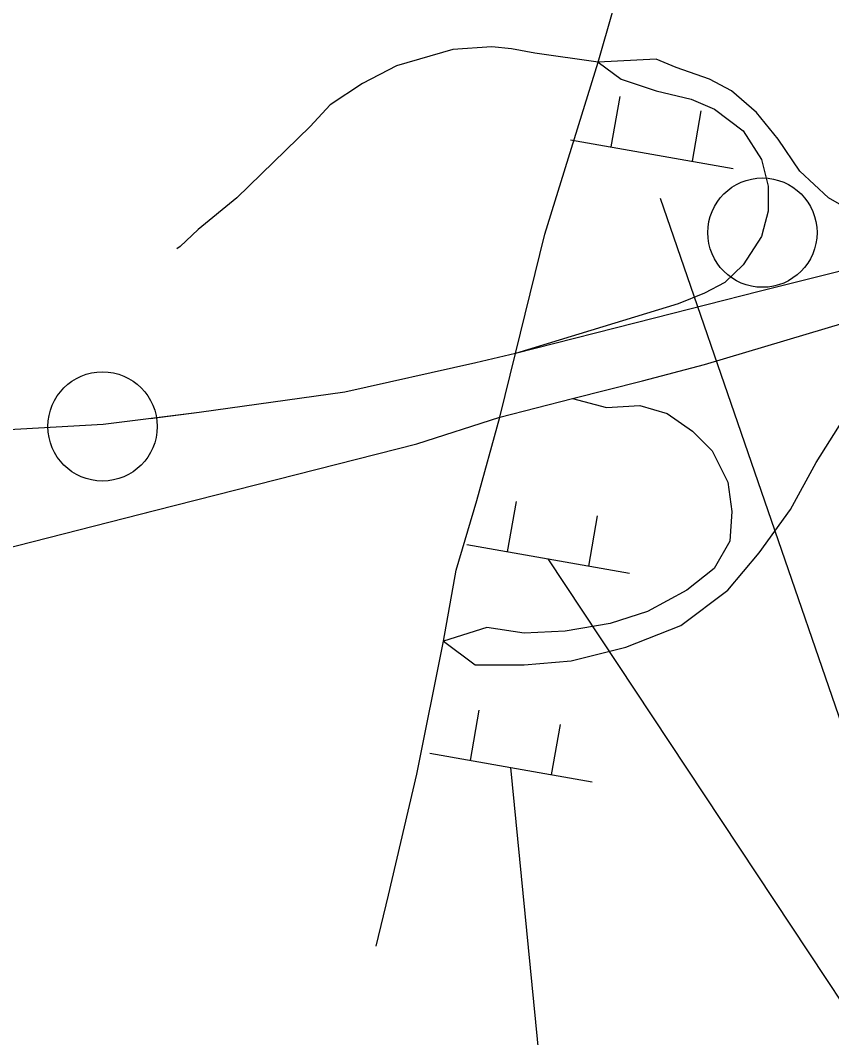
# Model space of a CAD drawing. Extents: x 886234 to 968767, y 455416 to 684046.
# Drawn here: x 914565 to 916236, y 512432 to 514526 of the extents above; entities that cross this region are included whole.
import ezdxf

# ---------------------------------------------------------------- set-up
doc = ezdxf.new("R2010")
doc.units = 0
doc.layers.add('TC DEV SIGN', color=7, linetype='Continuous')
doc.layers.add('TC LABEL TEXT', color=7, linetype='Continuous')

msp = doc.modelspace()

# ---------------------------------------------------------------- linework, layer by layer
at = {"layer": 'TC DEV SIGN'}
for p, q in [((915782, 514265.8), (915800.3, 514369.5)), ((915949.3, 514236.4), (915967.5, 514340)), ((915698.4, 514280.6), (915865.6, 514251.1)), ((915865.6, 514251.1), (916032.9, 514221.6)), ((915568.4, 513432.6), (915586.7, 513536.3)), ((915735.6, 513403.1), (915753.9, 513506.8)), ((915484.8, 513447.4), (915652, 513417.9)), ((915652, 513417.9), (915819.3, 513388.4)), ((915491.8, 513003.2), (915510.1, 513106.8)), ((915659, 512973.7), (915677.3, 513077.3)), ((915408.2, 513017.9), (915575.4, 512988.4)), ((915575.4, 512988.4), (915742.7, 512958.9))]:
    msp.add_line(p, q, dxfattribs=at)
at = {"layer": 'TC LABEL TEXT'}
msp.add_line((915552.6, 513709.9), (915584.5, 513840.9), dxfattribs=at)
for points in [[(915755, 514440), (915874.8, 514857.4), (915981.8, 515319.3), (916004.3, 515422.6), (916157.1, 515840.2), (916240.5, 515973.7), (916355.4, 516122), (916462.9, 516218.4), (916590.8, 516314.7), (916744.7, 516400)], [(915755, 514440), (915624.7, 514459), (915576.7, 514467.7), (915535.9, 514472.1), (915455.9, 514466.3), (915339.4, 514432.8), (915269.5, 514396.4), (915202.8, 514352.8), (915161.9, 514307.7), (915010.8, 514160.8), (914931, 514095.6), (914893.7, 514060.7), (914887.1, 514056.3)], [(915584.5, 513840.9), (915645.5, 514086.1), (915755, 514440)], [(916686.2, 514123.6), (916455.5, 514094.6), (916356.3, 514102.4), (916292.5, 514124.8), (916229.7, 514161), (916170.5, 514216.1), (916125.7, 514281.5), (916081, 514336.6), (916029.4, 514381.4), (915984.7, 514405.5), (915915.8, 514429.6), (915874.5, 514446.8), (915755, 514440)], [(915755, 514440), (915802.3, 514405.5), (915874.5, 514381.4), (915946.8, 514364.2), (915995, 514343.5), (916053.5, 514298.8), (916091.3, 514240.2), (916105.1, 514185.1), (916105.1, 514133.4), (916095.4, 514097.1)], [(916363.7, 512993.5), (916285.7, 512993.1), (915883.6, 514159.5)], [(916686.2, 514123.6), (916412.6, 514049.8), (916087, 513968.4), (915871.1, 513913.5), (915584.5, 513840.9)], [(916095.4, 514097.1), (916091.3, 514081.8), (916053.5, 514023.2), (916016.3, 513986.9), (915974.3, 513964.7), (915919.9, 513943.2), (915584.5, 513840.9)], [(915436.8, 513248.6), (915501.4, 513200.1), (915602.4, 513200.1), (915699.3, 513208.2), (915812.3, 513236.5), (915925.4, 513281), (916022.3, 513353.7), (916086.9, 513430.5), (916151.5, 513519.4), (916204, 513616.4), (916260.5, 513705.3), (916313, 513778), (916385.7, 513838.6), (916514.3, 513916.7), (916720.8, 514000.3), (916800.3, 514044.5)], [(915702.4, 513747.8), (915846.4, 513784.3), (915973.8, 513817.9), (916432.1, 513954.2), (916800.3, 514044.5)], [(915584.5, 513840.9), (915503.1, 513821.5), (915233.1, 513761.3), (914933.3, 513719.1), (914735.2, 513694.4), (914262, 513668), (913605.5, 513689.4), (913214.4, 513738.6), (912375.3, 513868.7)], [(915584.5, 513840.9), (915503.1, 513821.5), (915233.1, 513761.3), (914933.3, 513719.1), (914832.1, 513706.5)], [(915702.4, 513747.8), (915772, 513729.5), (915840.6, 513733.6), (915897.1, 513717.4), (915949.6, 513681), (915990, 513640.6), (916022.3, 513576), (916030.4, 513515.4), (916026.3, 513454.7), (915994, 513398.2), (915937.5, 513353.7), (915856.8, 513309.3), (915780, 513285), (915687.2, 513268.8), (915602.4, 513264.8), (915525.7, 513276.9), (915436.8, 513248.6)], [(915552.6, 513709.9), (915702.4, 513747.8)], [(912191.7, 512829.2), (912372.1, 512876), (913255.8, 513108.1), (914082.4, 513323.8), (914844.2, 513518.4), (915381.7, 513654.7), (915552.6, 513709.9)], [(914800.7, 513507.3), (914844.2, 513518.4), (915381.7, 513654.7), (915552.6, 513709.9)], [(915436.8, 513248.6), (915462.4, 513394.8), (915504.9, 513538.2), (915552.6, 513709.9)], [(917530.2, 511638.4), (916833.8, 511635.4), (915652, 513417.9)], [(915298, 512620.7), (915323.1, 512725.5), (915381.7, 512974.7), (915436.8, 513248.6)], [(915891.4, 510974.7), (915772.9, 510975.3), (915575.4, 512988.4)]]:
    msp.add_lwpolyline(points, dxfattribs=at)
for centre in [(916093.4, 514089.4), (916093.4, 514089.4), (914734.1, 513690.5), (914734.1, 513690.5)]:
    msp.add_circle(centre, 112.5, dxfattribs=at)

doc.saveas('drawing.dxf')
